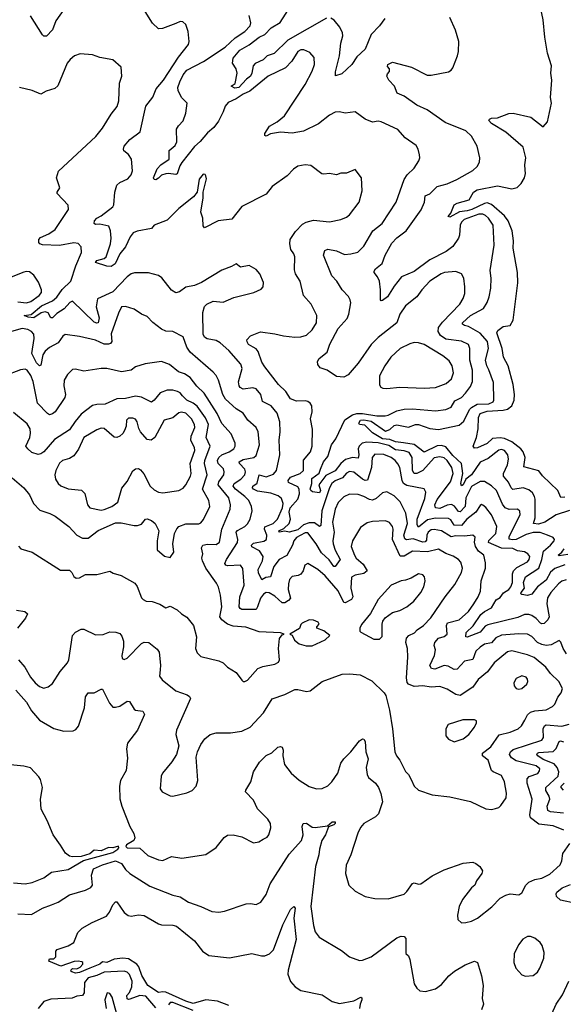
# Model space of a CAD drawing. Extents: x 2087054 to 2277909, y 548907 to 753496.
# Tile 263 of 444: x 2163117 to 2166904, y 697364 to 704228. Entities that reach past the tile are written whole.
import ezdxf

# ---------------------------------------------------------------- set-up
doc = ezdxf.new("R2010")
doc.units = 0

msp = doc.modelspace()

# ---------------------------------------------------------------- linework, layer by layer
at = {"layer": '0CON20XD'}
for points in [[(2163435.5, 704315), (2163370, 704220), (2163345, 704158), (2163305, 704113.8), (2163285, 704113.8), (2163275, 704122.5), (2163192.9, 704255)], [(2164395.7, 702985), (2164396, 703025), (2164418.8, 703118.8), (2164415, 703140), (2164408.3, 703148.3), (2164395, 703150), (2164368, 703115), (2164354.1, 703025.9), (2164328, 702992), (2164225, 702911.4), (2164145, 702830.6), (2164055, 702795.6), (2164035, 702772.9), (2163935, 702754.3), (2163908.9, 702741.1), (2163887, 702713), (2163855.5, 702645), (2163815, 702595.5), (2163782.1, 702525), (2163755, 702506.5), (2163725, 702508.5), (2163644.5, 702534.5), (2163655, 702548.5), (2163705, 702563.5), (2163719.1, 702575), (2163748.9, 702665), (2163753.9, 702705), (2163749.6, 702755), (2163737.8, 702787.8), (2163675, 702801.1), (2163645, 702800), (2163637.1, 702807.1), (2163637.6, 702825), (2163655.6, 702844.4), (2163685, 702859.4), (2163767.1, 702922.9), (2163773.1, 702936.9), (2163779.4, 703025), (2163795, 703074.3), (2163815, 703093.6), (2163871.3, 703118.7), (2163895, 703145.8), (2163903.8, 703175), (2163896.9, 703255), (2163875, 703286.7), (2163843.9, 703313.9), (2163840, 703325), (2163846.2, 703345), (2163885, 703392), (2163955.7, 703445), (2163996.2, 703623.8), (2164045, 703688), (2164067.1, 703745), (2164120, 703805), (2164223.1, 703966.9), (2164294.4, 704055), (2164298.9, 704075), (2164290, 704145), (2164274.2, 704194.2), (2164253.6, 704213.6), (2164235, 704213.8), (2164205, 704202), (2164113.3, 704166.7), (2164085, 704164.4), (2164043.1, 704203.1), (2163990.8, 704285)], [(2165255, 704237.5), (2164985.9, 704084.1), (2164889, 703991), (2164841.4, 703975), (2164812.4, 703947.6), (2164758.1, 703921.9), (2164743.5, 703905), (2164735.3, 703855), (2164725, 703833.1), (2164696.4, 703813.6), (2164645, 703754.4), (2164615, 703750), (2164590, 703765), (2164617.5, 703782.5), (2164632.9, 703855), (2164625.5, 703885.5), (2164600.7, 703925), (2164605, 703959.4), (2164651.1, 704015), (2164715, 704052.8), (2164785, 704105.2), (2164826, 704124), (2164868.1, 704171.9), (2164932.4, 704207.6), (2165005.3, 704325)], [(2166915, 700899.5), (2166886.2, 700896.2), (2166867.5, 700945), (2166758.5, 701048.5), (2166735, 701082.5), (2166630, 701110), (2166638.3, 701175), (2166625.3, 701215), (2166608.2, 701235), (2166546, 701286), (2166495, 701308.8), (2166465, 701313.4), (2166412, 701308), (2166375, 701272.5), (2166306.3, 701243.7), (2166285, 701240.8), (2166277.5, 701255), (2166300.6, 701315), (2166310.6, 701375), (2166314, 701455), (2166325, 701481.3), (2166375, 701498), (2166485, 701505.7), (2166516.3, 701513.7), (2166545.4, 701535), (2166561.2, 701575), (2166565.5, 701615.5), (2166555.6, 701685), (2166521.5, 701815), (2166488.6, 701875), (2166478.9, 701935), (2166440.4, 702045), (2166448, 702062), (2166485, 702089.4), (2166535, 702096.7), (2166555, 702132.5), (2166587.9, 702392.1), (2166586.4, 702465), (2166555.5, 702635), (2166558.2, 702685), (2166547.4, 702755), (2166520, 702825), (2166495, 702861.2), (2166405, 702939.3), (2166375, 702950.6), (2166355, 702946.6), (2166267.5, 702905), (2166235, 702894.8), (2166181.1, 702888.9), (2166115, 702852), (2166103.3, 702855), (2166120.5, 702879.5), (2166143.3, 702936.7), (2166165, 702949.6), (2166247.6, 702972.4), (2166280, 703025), (2166305, 703041.7), (2166445, 703069.6), (2166545, 703048.9), (2166583.2, 703056.8), (2166612, 703085), (2166634.2, 703125), (2166640.8, 703155), (2166638.3, 703181.7), (2166635.7, 703215), (2166644.2, 703265), (2166625, 703338), (2166503.3, 703443.3), (2166403.8, 703505), (2166386.7, 703525), (2166390, 703535), (2166405, 703541.2), (2166445, 703543.8), (2166526.1, 703573.9), (2166554.3, 703575.7), (2166678.1, 703548.1), (2166765, 703480), (2166793.3, 703515), (2166821.2, 703645), (2166816.2, 703685), (2166823.7, 703805), (2166817.7, 703855), (2166821.4, 703905), (2166793.3, 703995), (2166775.9, 704105), (2166765, 704227.5), (2166746.3, 704313.7)], [(2164398.6, 703935), (2164548.6, 704035), (2164618.3, 704101.7), (2164685, 704145.8), (2164722, 704185), (2164728, 704205), (2164715.8, 704255.8)], [(2165660, 704235), (2165623.3, 704185), (2165565.5, 704125), (2165525, 704021.2), (2165465, 703969.2), (2165431.8, 703915), (2165360.6, 703849.4), (2165317, 703837), (2165317.3, 703865), (2165345.9, 703975.9), (2165354.8, 704065), (2165368.6, 704115), (2165366.4, 704136.4), (2165347.7, 704175), (2165308.8, 704225), (2165285, 704238.9)], [(2166946.7, 700806.7), (2166855, 700776.5), (2166775, 700724.6), (2166730.7, 700710.7), (2166696.3, 700716.3), (2166708.8, 700755), (2166709, 700779), (2166709.4, 700885), (2166704.6, 700905), (2166689, 700929), (2166665, 700950.7), (2166625, 700963.5), (2166552.8, 700952.8), (2166540.3, 700965), (2166523.1, 701003.1), (2166487.7, 701045), (2166486.7, 701065), (2166515.4, 701125), (2166523.1, 701165), (2166517.7, 701195), (2166494.1, 701224.1), (2166475, 701230.7), (2166455, 701226.8), (2166382.1, 701167.9), (2166325.7, 701144.3), (2166265, 701056), (2166225.9, 701025), (2166207.2, 700985), (2166195, 700978.6), (2166190.7, 700995), (2166204, 701065), (2166194.6, 701134.6), (2166135, 701189.7), (2166085, 701248.9), (2166055, 701259.8), (2166025, 701258.1), (2165935, 701212.1), (2165865, 701266.8), (2165792.2, 701277.8), (2165735, 701285.2), (2165695, 701300.7), (2165645, 701305.6), (2165575, 701347.9), (2165521.7, 701401.7), (2165485, 701406.2), (2165480.6, 701415), (2165492.5, 701435), (2165515, 701437.7), (2165565, 701427.9), (2165665, 701358.4), (2165695, 701372), (2165725, 701398.8), (2165745, 701404.4), (2165825, 701387), (2165875, 701404.9), (2165895, 701405.7), (2165975, 701378.3), (2166035, 701371.7), (2166178.3, 701401.7), (2166211.9, 701428.1), (2166250.6, 701509.4), (2166265.4, 701525), (2166305, 701546.5), (2166385, 701550.3), (2166415, 701564.5), (2166421.1, 701575), (2166418.5, 701698.5), (2166386.7, 701786.7), (2166371.1, 701815), (2166363.1, 701855), (2166383.8, 701935), (2166375.7, 701985), (2166325, 702042.2), (2166245, 702090), (2166215, 702096.9), (2166203.1, 702105), (2166202.2, 702115), (2166259.1, 702165), (2166347.8, 702215), (2166374.4, 702255), (2166388.9, 702295), (2166399.1, 702355), (2166400.9, 702425), (2166395, 702480), (2166423.9, 702655), (2166415.4, 702795), (2166383.1, 702845), (2166363.6, 702863.6), (2166345, 702871.6), (2166315, 702871), (2166214.7, 702835.3), (2166195, 702815.9), (2166184.8, 702795), (2166181.6, 702725), (2166175.2, 702704.8), (2166133.8, 702646.2), (2166087.4, 702612.6), (2165975, 702554.7), (2165865, 702471.4), (2165778.1, 702435), (2165725, 702370), (2165679.5, 702295), (2165645, 702269.2), (2165635, 702268.8), (2165630, 702275), (2165630.5, 702345), (2165623.1, 702405), (2165610.8, 702435), (2165586.9, 702465), (2165586.9, 702475), (2165595, 702490.8), (2165642.3, 702527.7), (2165662.9, 702585), (2165709.7, 702670.3), (2165745, 702707.8), (2165809.4, 702755), (2165915, 702902.9), (2165937.5, 702955), (2165941.2, 702998.8), (2165975.2, 703014.8), (2166025, 703065.5), (2166095, 703082.7), (2166162.9, 703112.9), (2166273.7, 703176.3), (2166304, 703205), (2166320, 703235), (2166322.5, 703265), (2166304.3, 703345), (2166265.8, 703415), (2166225, 703453.3), (2166080.9, 703510.9), (2165955, 703598.6), (2165885, 703630.6), (2165795, 703694), (2165746.7, 703715), (2165728, 703765), (2165688, 703805), (2165676.2, 703835), (2165679.3, 703850.7), (2165693, 703867), (2165692.5, 703885), (2165680.7, 703900.7), (2165682.5, 703915), (2165715, 703932), (2165846.6, 703896.6), (2165955, 703841.2), (2165985, 703840), (2166105, 703863.8), (2166123.9, 703876.1), (2166135, 703892.5), (2166167.5, 703975), (2166174.1, 704005.9), (2166175.6, 704075), (2166154.2, 704155), (2166113, 704243)], [(2166927.4, 699807.4), (2166902.5, 699845), (2166888.1, 699888.1), (2166875, 699901.2), (2166819.2, 699870.8), (2166784.7, 699865.3), (2166755, 699871.2), (2166725.8, 699885.8), (2166685, 699928.2), (2166655, 699943.8), (2166595, 699947.6), (2166473.3, 699936.7), (2166435, 699919.2), (2166405, 699884.6), (2166355, 699873.5), (2166325.6, 699854.4), (2166294.6, 699825), (2166275, 699767.5), (2166215, 699756.9), (2166165, 699701.1), (2166145, 699698.5), (2166102.3, 699722.3), (2166075, 699726.7), (2166009.6, 699700.4), (2165985.4, 699705.4), (2165975.6, 699725), (2166008.2, 699795), (2166013.5, 699835), (2166005.7, 699865), (2166009.4, 699885), (2166034.1, 699915.9), (2166075, 699928.8), (2166094.5, 699945), (2166091.2, 700005), (2166097.9, 700022.1), (2166178.5, 700045), (2166245, 700102.3), (2166282, 700155), (2166312.1, 700205), (2166326.8, 700245), (2166331.5, 700315), (2166362.2, 700405), (2166362.1, 700442.1), (2166350.6, 700495), (2166313.9, 700523.9), (2166292.5, 700555), (2166285.2, 700584.8), (2166290.7, 700620.7), (2166275, 700634.4), (2166215, 700626.7), (2166155, 700630.2), (2166123.4, 700623.4), (2166055, 700664.7), (2166005, 700673.3), (2165985, 700670.7), (2165962.5, 700655), (2165954.4, 700635), (2165951.6, 700598.4), (2165942.9, 700587.1), (2165925, 700585.2), (2165858.8, 700608.8), (2165812.3, 700602.3), (2165799.4, 700609.4), (2165794.2, 700635), (2165819.8, 700715), (2165808.5, 700788.5), (2165767.4, 700867.4), (2165725, 700908.5), (2165675, 700935.5), (2165645, 700928.5), (2165600.8, 700889.2), (2165575, 700878.7), (2165555, 700882.1), (2165515, 700904.6), (2165475, 700917.5), (2165415, 700919.6), (2165375, 700902.2), (2165335, 700862.2), (2165315.3, 700815), (2165296.7, 700725), (2165309.2, 700655), (2165299, 700595), (2165301.3, 700575), (2165315, 700529.1), (2165349.2, 700465), (2165315, 700416.7), (2165305, 700416.5), (2165273.1, 700463.1), (2165220, 700510), (2165182.8, 700575), (2165125, 700651.1), (2165105, 700649.8), (2165072.4, 700632.4), (2165045, 700617.1), (2165026.6, 700595), (2165018.3, 700565), (2164977.6, 700492.4), (2164925.3, 700465), (2164887.1, 700415), (2164865.3, 700344.7), (2164831.3, 700338.7), (2164805, 700322.9), (2164781.6, 700371.6), (2164779.2, 700395), (2164808, 700455), (2164813.1, 700485), (2164787.2, 700525), (2164735, 700553.8), (2164732.7, 700565), (2164745, 700578.4), (2164817, 700593), (2164836.4, 700603.6), (2164839.4, 700635), (2164823.8, 700675), (2164825, 700693.1), (2164882.7, 700715), (2164913.9, 700745), (2164948, 700825), (2164952.9, 700855), (2164940.9, 700890.9), (2164918.9, 700908.9), (2164867.1, 700927.1), (2164775, 700940), (2164745.4, 700955), (2164738.8, 700965), (2164742.5, 700975), (2164772.6, 700997.4), (2164785, 701054.2), (2164835, 701040.3), (2164885, 701059.6), (2164906.2, 701085), (2164929.6, 701195), (2164924, 701296), (2164930.8, 701355), (2164928.5, 701425), (2164910, 701485), (2164869.4, 701535), (2164808.6, 701565), (2164796.7, 701615), (2164765.3, 701655.3), (2164742.1, 701662.1), (2164675, 701652.9), (2164652.8, 701662.8), (2164645.5, 701675), (2164642.7, 701702.7), (2164666.4, 701795), (2164657.1, 701827.1), (2164575, 701920.6), (2164515, 701974.4), (2164485, 701990.5), (2164422.4, 702002.4), (2164405.4, 702015.4), (2164395.3, 702035.3), (2164392.8, 702187.2), (2164405, 702228), (2164422, 702245), (2164465, 702265.8), (2164535, 702258), (2164608.3, 702291.7), (2164747.5, 702325), (2164800.7, 702349.3), (2164812.5, 702365), (2164816.7, 702395), (2164790.8, 702455), (2164765, 702486.2), (2164715, 702513.3), (2164655, 702503.3), (2164625, 702526.7), (2164593, 702507), (2164525, 702480.8), (2164385, 702396), (2164335.7, 702374.3), (2164275, 702363.3), (2164229.7, 702330.3), (2164205, 702324.2), (2164175, 702342.5), (2164107.9, 702427.9), (2164085, 702444.2), (2164015, 702462.7), (2163917.6, 702462.4), (2163895, 702455.6), (2163865, 702435.6), (2163765, 702330.8), (2163658.2, 702281.8), (2163649, 702225), (2163669.9, 702150.1), (2163665, 702114.5), (2163655, 702111.8), (2163635, 702120), (2163485, 702264.4), (2163466.9, 702255), (2163427.5, 702212.5), (2163375, 702178.9), (2163345, 702148.9), (2163335, 702149.2), (2163314.5, 702184.5), (2163295, 702190.3), (2163266.6, 702183.4), (2163215, 702149.1), (2163177.1, 702152.9), (2163147.5, 702165), (2163197.6, 702172.4), (2163268.2, 702231.8), (2163345, 702268.7), (2163376.2, 702293.8), (2163413.2, 702346.8), (2163474.1, 702405), (2163508.2, 702511.8), (2163548.5, 702605), (2163546.2, 702645), (2163525, 702667.7), (2163495, 702671.1), (2163395, 702654), (2163275, 702658.4), (2163256.9, 702665), (2163249.6, 702675), (2163250.3, 702695), (2163261.2, 702708.8), (2163320.6, 702735), (2163364.3, 702765), (2163457.1, 702905), (2163454, 702935), (2163378.8, 703015), (2163378.8, 703025), (2163397.5, 703055), (2163374.3, 703125), (2163388, 703172), (2163646.7, 703413.3), (2163695, 703472), (2163755, 703568.8), (2163796.6, 703623.4), (2163807.9, 703662.1), (2163812.9, 703785), (2163829.2, 703835), (2163825, 703897.5), (2163767.3, 703947.3), (2163675, 703962.9), (2163625, 703982.5), (2163538.8, 703988.8), (2163500, 703975), (2163468.8, 703951.2), (2163448.8, 703925), (2163382.7, 703767.3), (2163362.7, 703747.3), (2163301.4, 703728.6), (2163265, 703708.6), (2163205, 703732.9), (2163115, 703754.2)], [(2166915, 700426.5), (2166845, 700401.6), (2166815, 700377.5), (2166785, 700320.8), (2166724.8, 700275.2), (2166685, 700221.9), (2166655, 700212.7), (2166615, 700220), (2166608, 700225), (2166610.5, 700235), (2166633, 700265), (2166628, 700305), (2166640.8, 700345), (2166732.9, 700405), (2166755.4, 700465), (2166767.5, 700522.5), (2166815.9, 700565), (2166840.4, 700595), (2166842.3, 700605), (2166835, 700619.1), (2166795, 700634.6), (2166743.3, 700653.3), (2166695, 700652), (2166645, 700637.8), (2166575, 700603.3), (2166550.7, 700600.7), (2166527.3, 700607.3), (2166526.6, 700625), (2166604.5, 700775), (2166602.7, 700802.7), (2166585, 700815.4), (2166526.7, 700813.3), (2166500.4, 700825), (2166480.6, 700850.6), (2166438.4, 700945), (2166405, 700977.8), (2166355, 701007.5), (2166325, 701007.3), (2166265, 700974), (2166224.3, 700895), (2166220.7, 700835), (2166185, 700797.2), (2166175, 700798.2), (2166146.9, 700836.9), (2166125, 700849), (2166095, 700844.5), (2166045, 700821.3), (2166014.3, 700824.3), (2166009.5, 700845), (2166025, 700881.8), (2166118.3, 701005), (2166136.6, 701063.4), (2166128.6, 701105), (2166094.8, 701155), (2166075, 701173.6), (2166045, 701179.5), (2166005, 701173.5), (2165925, 701085.8), (2165885, 701064.7), (2165865, 701064.7), (2165854.4, 701085), (2165852, 701175), (2165829.7, 701209.7), (2165795, 701222.4), (2165735, 701228.5), (2165688.3, 701258.3), (2165615, 701277.2), (2165535, 701281.6), (2165503.6, 701276.4), (2165481.2, 701255), (2165475.7, 701235), (2165480, 701195), (2165475, 701170.6), (2165435, 701176.5), (2165388.2, 701161.8), (2165353.5, 701135), (2165315, 701081.6), (2165250.5, 701049.5), (2165200.8, 700985), (2165212.9, 700945), (2165205, 700928.9), (2165157.4, 700937.4), (2165144.8, 700944.8), (2165141.8, 700955), (2165151.6, 700995), (2165151.6, 701028.4), (2165203.8, 701066.2), (2165213, 701095), (2165233.6, 701146.4), (2165265, 701181.8), (2165288.9, 701265), (2165319, 701305), (2165382.2, 701437.8), (2165436.6, 701473.4), (2165465, 701482), (2165505, 701482.1), (2165604.8, 701465.2), (2165664.1, 701465.9), (2165685, 701470.4), (2165745, 701500.4), (2165795, 701512.9), (2165855, 701514.6), (2166015, 701500.4), (2166085, 701510.8), (2166122.4, 701527.6), (2166149, 701571), (2166194.6, 701595), (2166222.7, 701625), (2166258.8, 701671.2), (2166272.5, 701705), (2166272.5, 701785), (2166254.2, 701855), (2166253.3, 701935), (2166243.4, 701963.4), (2166195, 701986.4), (2166085, 702000.3), (2166047.9, 702025), (2166032, 702055), (2166035, 702081.4), (2166061.8, 702118.2), (2166184.6, 702245), (2166207.9, 702285), (2166218, 702318), (2166219.5, 702365), (2166211.9, 702425), (2166196.2, 702455), (2166155, 702471.1), (2166077.5, 702465), (2166054, 702456), (2165975.4, 702404.6), (2165918.6, 702345), (2165884.2, 702295), (2165805, 702232.2), (2165765.5, 702175), (2165744.6, 702115.4), (2165615, 702011.2), (2165566.4, 701963.6), (2165475.7, 701834.3), (2165405, 701752), (2165375, 701736), (2165325, 701740), (2165260, 701785), (2165211.3, 701801.3), (2165194, 701825), (2165192.5, 701845), (2165202.5, 701865), (2165259.4, 701910.6), (2165278.9, 701965), (2165335.4, 702075), (2165399.6, 702145), (2165410.6, 702175), (2165423.3, 702253.3), (2165420.4, 702275), (2165408.5, 702298.5), (2165363.6, 702345), (2165325.9, 702405.9), (2165293, 702443), (2165233.1, 702586.9), (2165242.1, 702617.9), (2165263.1, 702626.9), (2165325, 702616.9), (2165380.9, 702590.9), (2165425, 702594.6), (2165472.2, 702607.8), (2165515, 702647.8), (2165577.5, 702755), (2165642.3, 702807.7), (2165740, 702955), (2165796, 703114), (2165816.9, 703145), (2165865, 703192), (2165897.2, 703242.8), (2165904.3, 703265), (2165902.9, 703285), (2165894, 703325), (2165879.7, 703349.7), (2165802.9, 703405), (2165751.3, 703461.3), (2165635, 703515.6), (2165615, 703519.4), (2165575, 703514.2), (2165525, 703534), (2165455, 703585.7), (2165385, 703576), (2165345, 703586), (2165315, 703582), (2165275, 703561.4), (2165198.6, 703501.4), (2165095, 703450.4), (2165015, 703437.3), (2164935, 703443.5), (2164865, 703430.8), (2164835, 703416.2), (2164825, 703420), (2164826.2, 703435), (2164858, 703485), (2164910, 703515), (2164962.7, 703557.3), (2165105.4, 703775), (2165155, 703868.8), (2165171.9, 703915), (2165169.2, 703965), (2165138.9, 703998.9), (2165097.2, 704017.2), (2165075, 704017.5), (2165055, 704006.9), (2165012.4, 703937.6), (2164969.1, 703890.9), (2164849.2, 703835), (2164719.7, 703730.3), (2164675, 703709.1), (2164625, 703674.8), (2164569.2, 703650.8), (2164548.1, 703625), (2164534.4, 703585), (2164501.3, 703521.3), (2164470, 703475), (2164425, 703439.6), (2164375, 703377.9), (2164335, 703343.8), (2164247.3, 703232.7), (2164232.2, 703207.8), (2164215, 703152.5), (2164205, 703148), (2164155, 703156.4), (2164135, 703153.6), (2164105.9, 703144.1), (2164085, 703122.2), (2164065, 703111.4), (2164055, 703114), (2164048.6, 703125), (2164075, 703187.8), (2164100.8, 703215), (2164157.7, 703255), (2164157.5, 703315), (2164199.7, 703350.3), (2164211.8, 703375), (2164210.6, 703465), (2164222.6, 703487.4), (2164255, 703522), (2164274.2, 703575), (2164283.3, 703645), (2164243.8, 703685), (2164220.6, 703735), (2164219.4, 703755), (2164232.7, 703795), (2164255, 703842.5), (2164282.2, 703875), (2164398.6, 703935)], [(2166925, 700323.3), (2166895.3, 700314.7), (2166871.2, 700295), (2166817.3, 700235), (2166793.6, 700196.4), (2166789.2, 700155), (2166805.8, 700065), (2166797.5, 700045), (2166771.7, 700018.3), (2166755, 700015.4), (2166745, 700021.2), (2166715, 700054), (2166685, 700074.1), (2166665, 700081.1), (2166635, 700081.1), (2166588.7, 700061.3), (2166379.8, 700010.2), (2166360.6, 699999.4), (2166325, 699958.9), (2166235, 699922.2), (2166224.4, 699925), (2166227.8, 699955), (2166277.3, 700002.7), (2166328.9, 700081.1), (2166355, 700103), (2166405, 700126.7), (2166437.5, 700182.5), (2166465, 700200), (2166487.6, 700232.4), (2166525, 700254.7), (2166538.8, 700275), (2166550.6, 700305), (2166551.3, 700365), (2166557.8, 700385), (2166580.6, 700409.4), (2166655, 700448.5), (2166667.7, 700465), (2166671.5, 700485), (2166657.8, 700505), (2166635, 700517.7), (2166586.1, 700526.1), (2166552, 700542), (2166473, 700543), (2166384, 700584), (2166385, 700597.7), (2166435.3, 700645), (2166441.8, 700695), (2166405, 700776.9), (2166365, 700827.5), (2166345, 700844.2), (2166335, 700847.5), (2166325, 700842), (2166295.4, 700795), (2166232.6, 700745), (2166195, 700702.3), (2166143.5, 700703.5), (2166120.5, 700740.5), (2166105, 700751.6), (2166015, 700753.4), (2165959, 700741), (2165895, 700689.2), (2165886, 700706), (2165886.8, 700745), (2165939, 700891), (2165946.4, 700935), (2165936.2, 700956.2), (2165815, 700981.6), (2165791.6, 700995), (2165781.3, 701015), (2165765, 701105.8), (2165752.3, 701132.3), (2165732.1, 701155), (2165705, 701176.7), (2165655, 701197.6), (2165590.9, 701199.1), (2165572.3, 701175), (2165568.2, 701105), (2165541.4, 701018.6), (2165525, 701016.4), (2165505, 701023.9), (2165445, 701072.9), (2165415, 701078.9), (2165395, 701066.2), (2165367.2, 701032.8), (2165315, 701013.5), (2165291.4, 700995), (2165275, 700964.4), (2165223, 700805), (2165215, 700702.5), (2165205, 700694.5), (2165171, 700721), (2165135, 700721), (2165095, 700707.3), (2165055, 700672.5), (2164995, 700655.3), (2164965, 700661.3), (2164924.3, 700654.3), (2164921.8, 700665), (2164958.1, 700681.9), (2164994.7, 700715), (2165003.4, 700746.6), (2164994.9, 700795), (2165001.5, 700825), (2165054, 700885), (2165066.6, 700923.4), (2165064.8, 700954.8), (2165055, 700971.5), (2164990.3, 701000.3), (2164987.9, 701015), (2165005, 701038.2), (2165072.2, 701065), (2165093.8, 701085), (2165095, 701156), (2165142.2, 701215), (2165154.3, 701255), (2165157, 701373), (2165144.4, 701445), (2165154.4, 701495), (2165152, 701535), (2165141.2, 701555), (2165125, 701565.8), (2165105, 701570.6), (2165045, 701568.8), (2165004.4, 701585), (2164972.5, 701635), (2164920.9, 701685), (2164825, 701808), (2164805, 701841.2), (2164779.4, 701915), (2164765, 701932.5), (2164744.4, 701944.4), (2164712.3, 701962.3), (2164701.2, 701981.2), (2164700.8, 701995), (2164725, 702024.2), (2164795, 702052.5), (2164895, 702038.9), (2164955, 702023.5), (2165035, 702015.5), (2165075, 702017.8), (2165115, 702029.4), (2165155.4, 702064.6), (2165184.3, 702115), (2165188.1, 702165), (2165148.6, 702245), (2165095.6, 702305), (2165071.1, 702405), (2165038.1, 702455), (2165032.2, 702485), (2165033.4, 702573.4), (2165026.4, 702596.4), (2165006.5, 702626.5), (2164998.5, 702665), (2165002.5, 702695), (2165038.5, 702751.5), (2165087.9, 702802.1), (2165113.9, 702816.1), (2165165, 702829.4), (2165275, 702819.4), (2165354.4, 702835.6), (2165395, 702852), (2165415, 702868), (2165483.4, 702956.6), (2165502.2, 703035), (2165499.2, 703125), (2165455, 703184), (2165395, 703158.8), (2165355, 703156.7), (2165325, 703146.2), (2165275, 703155.8), (2165235, 703150), (2165223, 703153), (2165145, 703210), (2165105, 703215.8), (2165055, 703206), (2165024.3, 703185.7), (2164981.3, 703138.7), (2164875.8, 703064.2), (2164835, 703012), (2164663.8, 702925), (2164595, 702836.2), (2164500, 702825), (2164405, 702776.7), (2164395, 702790), (2164394.2, 702845), (2164380, 702885), (2164395.7, 702985)], [(2163105, 702259.7), (2163165, 702254.8), (2163195, 702263.8), (2163252.5, 702305), (2163270, 702325), (2163269.4, 702345), (2163248.7, 702398.7), (2163216.5, 702446.5), (2163185, 702469.2), (2163165, 702472.5), (2163145, 702467.1), (2163034.6, 702424.6)], [(2163108.9, 699765), (2163153.8, 699713.8), (2163192.2, 699645), (2163224.3, 699605), (2163255, 699580), (2163285, 699568.8), (2163315, 699578), (2163345, 699600), (2163398.9, 699685), (2163449.5, 699745), (2163459.1, 699765), (2163485.5, 699934.5), (2163505, 699958.8), (2163545, 699980), (2163565, 699978), (2163645, 699939.2), (2163698.3, 699941.7), (2163745, 699959.4), (2163787.7, 699957.7), (2163815, 699950), (2163829.5, 699929.5), (2163840, 699895), (2163840.6, 699855), (2163828.6, 699795), (2163832, 699775), (2163845, 699768), (2163865, 699778), (2163965, 699878), (2163985, 699888.8), (2164017.5, 699885), (2164075, 699839.2), (2164088.6, 699818.6), (2164098.9, 699728.9), (2164095.6, 699695.6), (2164092.4, 699652.4), (2164109.2, 699625), (2164205, 699549.2), (2164285, 699520.8), (2164300, 699510), (2164307.5, 699495), (2164210, 699275), (2164206.2, 699245), (2164226.2, 699165), (2164208.8, 699105), (2164176.8, 699053.2), (2164111.2, 698975), (2164104, 698955), (2164097, 698867), (2164110, 698845), (2164165, 698816.7), (2164185, 698813.8), (2164282.3, 698837.7), (2164320, 698855), (2164345.7, 698884.3), (2164358, 698925), (2164345.9, 699085.9), (2164355.7, 699124.3), (2164379.2, 699175), (2164406, 699215), (2164445, 699245.8), (2164485, 699255.7), (2164586, 699256), (2164665, 699268.6), (2164722.5, 699295), (2164815, 699395.6), (2164875.7, 699494.3), (2164964.2, 699524.2), (2165035, 699558.1), (2165055, 699559.4), (2165115, 699544), (2165140.5, 699549.5), (2165225, 699613.8), (2165365, 699665.5), (2165415, 699668.2), (2165489.8, 699659.8), (2165569.4, 699619.4), (2165655.4, 699535.4), (2165667.2, 699517.2), (2165692.5, 699415), (2165713.5, 699285), (2165730, 699125), (2165742.5, 699095), (2165765.7, 699065), (2165805, 698987.5), (2165825, 698966.7), (2165845, 698931.2), (2165865.6, 698885.6), (2165895, 698856.7), (2165990, 698825), (2166115, 698810), (2166258.3, 698778.3), (2166365.9, 698725.9), (2166405, 698722), (2166431.7, 698728.3), (2166455, 698736.7), (2166470, 698750), (2166507.3, 698802.7), (2166508.8, 698835), (2166494.3, 698914.3), (2166475, 698958.8), (2166415, 698984.5), (2166404.4, 698995), (2166380.9, 699065), (2166342.7, 699095), (2166341.5, 699115), (2166400.1, 699159.9), (2166456.7, 699243.3), (2166535, 699261.3), (2166589.2, 699285), (2166614.1, 699305.9), (2166636.2, 699345), (2166655, 699382.2), (2166675, 699400.8), (2166705, 699409.6), (2166785, 699417.3), (2166830.2, 699439.8), (2166844.6, 699455.4), (2166865.4, 699504.6), (2166890.6, 699535), (2166898.9, 699565), (2166873.5, 699615), (2166815, 699669.5), (2166782.5, 699715), (2166700.8, 699780.8), (2166655, 699800), (2166545, 699829.1), (2166515, 699822.2), (2166422.9, 699745), (2166377.2, 699682.8), (2166311.7, 699628.3), (2166274.4, 699575), (2166185, 699516.4), (2166155, 699522.5), (2166095, 699561.8), (2166045, 699580), (2165985, 699574), (2165925, 699584.6), (2165865, 699579.6), (2165825, 699595.7), (2165816.9, 699606.9), (2165811.1, 699638.9), (2165820.6, 699785), (2165818.1, 699845), (2165807.5, 699885), (2165812.8, 699917.2), (2165829.2, 699935), (2165867.2, 699952.8), (2165885.8, 699975), (2165931.4, 700005), (2165981.2, 700058.8), (2166081.2, 700205), (2166149.1, 700290.9), (2166196.4, 700375), (2166202.5, 700405), (2166191.1, 700445), (2166175, 700465.4), (2166137, 700487), (2166085.4, 700505.4), (2166035, 700535.6), (2165957.4, 700517.4), (2165855, 700523.2), (2165795, 700487.4), (2165766.8, 700486.8), (2165715.2, 700605), (2165720, 700675), (2165715.5, 700695), (2165692.9, 700722.9), (2165665, 700734.6), (2165575, 700729.6), (2165539.2, 700720.8), (2165492.2, 700687.8), (2165436.7, 700595), (2165427.5, 700555), (2165449.2, 700495), (2165462.3, 700475), (2165511.1, 700431.1), (2165538.2, 700385), (2165515, 700366.7), (2165453.5, 700356.5), (2165429.4, 700340.6), (2165424.8, 700264.8), (2165438.4, 700205), (2165429.1, 700185), (2165385, 700162.1), (2165375.4, 700165.4), (2165335, 700246.2), (2165245, 700351.5), (2165195, 700394.4), (2165125, 700435.8), (2165104.2, 700425), (2165091.8, 700385), (2165076.9, 700363.1), (2165056.8, 700353.2), (2165014.7, 700345.3), (2164996.5, 700325), (2164988.9, 700295), (2164988.8, 700255), (2165004.6, 700195.4), (2164990.9, 700179.1), (2164965, 700163.5), (2164945, 700162.7), (2164895, 700209), (2164855, 700232.8), (2164835, 700234.1), (2164815, 700222.8), (2164795, 700196.2), (2164775, 700134.2), (2164763.6, 700116.4), (2164665, 700117.2), (2164653, 700123), (2164646.6, 700135), (2164650.7, 700205), (2164680, 700285), (2164672.7, 700402.7), (2164655, 700425.6), (2164565, 700421.3), (2164554.2, 700425), (2164547.5, 700437.5), (2164557.8, 700465), (2164635, 700582.5), (2164636.3, 700605), (2164626.1, 700655), (2164634, 700666), (2164686.2, 700693.8), (2164705, 700713.1), (2164722.1, 700745), (2164736.1, 700803.9), (2164733.1, 700833.1), (2164714.5, 700875), (2164686.1, 700905), (2164621, 700955), (2164605.2, 700975), (2164611.8, 700995), (2164658.5, 701025), (2164685.9, 701055), (2164691.4, 701075), (2164686.5, 701095), (2164647.5, 701135), (2164645.5, 701145), (2164675, 701160.6), (2164749.2, 701175), (2164765, 701189.2), (2164787.1, 701265), (2164779.5, 701355), (2164765.6, 701385), (2164706.6, 701436.6), (2164675, 701485.6), (2164625, 701515.4), (2164552.2, 701582.2), (2164533.6, 701615), (2164502.9, 701715), (2164485, 701747.1), (2164465, 701771.1), (2164305, 701910), (2164282.4, 701945), (2164255, 702017.1), (2164183.5, 702053.5), (2164136.4, 702056.4), (2164105, 702069.4), (2164045, 702115.8), (2164005, 702159.2), (2163965, 702174), (2163915, 702210.8), (2163855, 702227.8), (2163825.9, 702225.9), (2163805, 702182.5), (2163755, 702036.7), (2163758.8, 701985), (2163749.4, 701970.6), (2163735, 701964.7), (2163706.2, 701966.2), (2163645, 701994.6), (2163535, 702018.6), (2163435, 702032.5), (2163417.4, 702022.6), (2163384.8, 701975.2), (2163325, 701943.1), (2163295, 701917.8), (2163277.5, 701892.5), (2163265, 701820), (2163255, 701814), (2163235, 701835.6), (2163201.3, 701901.3), (2163218.4, 702005), (2163216.2, 702036.2), (2163199.2, 702055), (2163175, 702066.9), (2163135, 702075.4), (2163045, 702048.5)], [(2165675, 701655.6), (2165765, 701665.5), (2165935, 701657.9), (2166015, 701663.6), (2166087.9, 701692.1), (2166125.3, 701724.7), (2166138.8, 701765), (2166129.6, 701815), (2166109.8, 701849.8), (2166065.5, 701885), (2165935, 701962.3), (2165895, 701975.5), (2165866.4, 701976.4), (2165835, 701968.5), (2165767.8, 701935), (2165703.5, 701875), (2165660.6, 701815), (2165624.4, 701745), (2165623, 701683), (2165633.3, 701665), (2165648.3, 701658.3), (2165675, 701655.6)], [(2164378.1, 699788.1), (2164505, 699757.5), (2164534.4, 699744.4), (2164564.4, 699714.4), (2164625, 699678), (2164665, 699622.5), (2164675, 699613.3), (2164685, 699613.3), (2164705, 699623.8), (2164776, 699705), (2164811.7, 699718.3), (2164895, 699734.5), (2164920.3, 699749.7), (2164927.5, 699765), (2164920, 699845), (2164927.5, 699915), (2164945, 699940), (2164960, 699945), (2164935, 699952.5), (2164785, 699960), (2164693, 699993), (2164605, 700000.7), (2164564.2, 700014.2), (2164525.6, 700045), (2164512.5, 700065), (2164524.4, 700135), (2164516.4, 700215), (2164502.3, 700272.3), (2164489.5, 700299.5), (2164414.6, 700404.6), (2164389.7, 700455), (2164386.8, 700475), (2164392.9, 700505), (2164383.3, 700545), (2164394.3, 700565), (2164425, 700571.6), (2164485, 700569.3), (2164508.8, 700585), (2164524.4, 700675.6), (2164584.5, 700815), (2164586.9, 700845), (2164575.3, 700895), (2164500.5, 700985), (2164504.3, 701005), (2164538.4, 701055), (2164542, 701075), (2164536.1, 701096.1), (2164499.1, 701135), (2164495.3, 701155), (2164504.7, 701175), (2164524.8, 701195.2), (2164575.6, 701214.4), (2164608.2, 701235), (2164618.7, 701255), (2164619.4, 701275), (2164590.3, 701340.3), (2164525, 701412.9), (2164492.8, 701482.8), (2164403, 701623), (2164352.3, 701672.3), (2164305, 701734.5), (2164265, 701759.5), (2164223.3, 701773.3), (2164162, 701825), (2164105, 701844.4), (2163992.4, 701827.6), (2163925, 701807.5), (2163894.4, 701785.6), (2163826.4, 701773.6), (2163723.2, 701796.8), (2163685, 701796.9), (2163565, 701777.8), (2163505, 701790.6), (2163485, 701788.6), (2163450, 701755), (2163426.5, 701715), (2163425.4, 701675), (2163435.5, 701615), (2163430.6, 701595), (2163364.2, 701495), (2163345, 701480), (2163325, 701473.8), (2163311.3, 701481.3), (2163241.1, 701555), (2163210.9, 701705), (2163195, 701746.4), (2163169.1, 701785), (2163155, 701790.9), (2163123.1, 701786.9), (2163013.3, 701745)], [(2163063.7, 701033.7), (2163145, 700964), (2163184.5, 700915), (2163212.5, 700855), (2163258.3, 700808.3), (2163326.2, 700786.2), (2163365, 700766.9), (2163460, 700695), (2163515, 700633.5), (2163555, 700613.3), (2163595, 700613.6), (2163665, 700666.3), (2163785, 700719.6), (2163825, 700721.2), (2163915, 700701.1), (2163939.1, 700700.9), (2163965, 700712), (2163993.8, 700745), (2164005, 700747.1), (2164036.4, 700736.4), (2164062, 700715), (2164086, 700665), (2164074.2, 700595.8), (2164075, 700532.5), (2164125, 700488), (2164165, 700477.5), (2164192, 700515), (2164184.4, 700575), (2164196.9, 700645), (2164210.9, 700679.1), (2164226.2, 700693.8), (2164275, 700714.4), (2164365, 700712.9), (2164379.8, 700720.2), (2164396.9, 700743.1), (2164441.5, 700835), (2164435.5, 700875), (2164390.8, 700955), (2164422.9, 701055), (2164405.2, 701135), (2164406.5, 701155), (2164443.6, 701255), (2164417.1, 701315), (2164432.4, 701405), (2164412.3, 701452.3), (2164352.9, 701532.9), (2164325.4, 701555), (2164281.6, 701575), (2164251.9, 701605), (2164235, 701626.1), (2164216.9, 701636.9), (2164185, 701645.3), (2164145, 701646.2), (2164095, 701627.1), (2164055, 701576.5), (2164035, 701562.2), (2163965, 701596.5), (2163925, 701602.2), (2163855, 701586.8), (2163795, 701583.8), (2163711.7, 701548.3), (2163655, 701546.2), (2163625, 701538.8), (2163545, 701477.1), (2163503, 701427), (2163465, 701367.5), (2163359.4, 701300.6), (2163284.4, 701215), (2163265, 701200.9), (2163245, 701195.5), (2163201.7, 701211.7), (2163173.1, 701235), (2163160, 701255), (2163188.2, 701315), (2163193.3, 701345), (2163189.4, 701375), (2163169.4, 701409.4), (2163075, 701490.5)], [(2163685, 700808.6), (2163705, 700813.1), (2163760, 700835), (2163800.6, 700865), (2163828.2, 700961.8), (2163865, 701009.2), (2163905, 701083.8), (2163925, 701095.8), (2163945, 701098.6), (2163959.8, 701089.8), (2163982.9, 701062.9), (2164026.9, 700976.9), (2164055, 700950), (2164085, 700933.5), (2164115, 700928.5), (2164225, 700946.4), (2164255, 700962.9), (2164275.6, 700984.4), (2164308.1, 701045), (2164311.6, 701065), (2164305.7, 701135), (2164337.5, 701225), (2164334.8, 701245), (2164309, 701295), (2164311.3, 701325), (2164337.4, 701385), (2164335, 701405.7), (2164315, 701444.5), (2164275, 701484.6), (2164245, 701492.7), (2164225, 701488.2), (2164185, 701453.1), (2164124.6, 701435.4), (2164058.9, 701315), (2164033.7, 701296.3), (2164005, 701301.1), (2163959.1, 701355), (2163947.6, 701377.6), (2163936.7, 701425), (2163925, 701442), (2163905, 701450), (2163875, 701449.4), (2163862.2, 701435), (2163859.5, 701395), (2163848.5, 701365), (2163836.3, 701343.7), (2163815, 701324.5), (2163795, 701314.5), (2163775, 701318.5), (2163705, 701378.9), (2163685, 701380), (2163655, 701369.1), (2163563.1, 701315), (2163526.1, 701233.9), (2163495, 701186.9), (2163465, 701168), (2163415, 701154.2), (2163395, 701136), (2163369.4, 701085), (2163363.1, 701055), (2163365.7, 701025), (2163385, 700994.2), (2163405, 700977.1), (2163455, 700957.8), (2163547.6, 700947.6), (2163570.5, 700925), (2163590.5, 700845), (2163605, 700825.8), (2163685, 700808.6)], [(2163108.3, 700558.3), (2163125, 700540), (2163205, 700516.2), (2163400.9, 700390.9), (2163465, 700390), (2163480.8, 700375), (2163495.5, 700345.5), (2163510, 700335), (2163535, 700335.8), (2163575, 700360.6), (2163655, 700360), (2163745, 700383.3), (2163768.3, 700368.3), (2163825, 700354), (2163919.5, 700299.5), (2163936.3, 700276.3), (2163965, 700197.5), (2163976.7, 700185), (2163997.5, 700175), (2164040.9, 700170.9), (2164094.3, 700154.3), (2164135, 700128.8), (2164165, 700140), (2164215, 700113.8), (2164245, 700085.8), (2164282.7, 700062.7), (2164328, 700005), (2164348.6, 699925), (2164343.2, 699843.2), (2164354.5, 699814.5), (2164378.1, 699788.1)], [(2166935, 700499.8), (2166875, 700490.8), (2166868.8, 700495), (2166895, 700516.9), (2166909.8, 700540.2)], [(2165625, 699908.8), (2165642.3, 699927.7), (2165642, 700015), (2165646.2, 700035), (2165663, 700057), (2165715, 700094.2), (2165765, 700108.6), (2165815, 700134.4), (2165863.1, 700175), (2165912.9, 700235), (2165932.5, 700275), (2165942.9, 700315), (2165937.8, 700345), (2165925, 700358.9), (2165895, 700364.4), (2165845, 700334.2), (2165805, 700320), (2165775, 700316.9), (2165705.8, 700285), (2165614.6, 700185.4), (2165561.7, 700088.3), (2165498, 700012), (2165486.7, 699985), (2165487.5, 699965), (2165495, 699957.5), (2165585, 699908.8), (2165625, 699908.8)], [(2163095, 700110.9), (2163152, 700102), (2163172, 700085), (2163157.5, 700055), (2163101.2, 699985)], [(2165155, 699862.5), (2165245, 699903.8), (2165277.5, 699935), (2165237, 699967), (2165187.5, 699985), (2165187.5, 699995), (2165203.3, 700015), (2165197.5, 700027.5), (2165165, 700042), (2165135, 700044.2), (2165085, 700022), (2165075, 700012.5), (2165066, 699984), (2165000, 699945), (2165016.4, 699936.4), (2165032.3, 699902.3), (2165065, 699876.7), (2165112.7, 699862.7), (2165155, 699862.5)], [(2166595, 699560.9), (2166615, 699564.6), (2166651.4, 699595), (2166656.7, 699615), (2166655, 699630), (2166645, 699644), (2166615, 699652.9), (2166575.6, 699634.4), (2166560.8, 699605), (2166562.5, 699585), (2166576.4, 699566.4), (2166595, 699560.9)], [(2163091.1, 699555), (2163165, 699469.1), (2163200.3, 699410.3), (2163255.7, 699345.7), (2163355, 699287.7), (2163425, 699268.1), (2163488.8, 699271.2), (2163509.4, 699280.6), (2163527, 699303), (2163568.7, 699431.3), (2163575, 699506.7), (2163594.3, 699535.7), (2163635, 699535.8), (2163685, 699560.8), (2163695, 699560), (2163743.1, 699463.1), (2163765.8, 699435.8), (2163785, 699434.2), (2163815, 699442.5), (2163865, 699476.2), (2163882.5, 699475), (2163915, 699420.8), (2163925, 699414.4), (2163975, 699408), (2163985.7, 699385), (2163939.1, 699275), (2163868.1, 699185), (2163860.6, 699145), (2163868.9, 699078.9)], [(2166145, 699193.8), (2166206.7, 699215), (2166246.2, 699245), (2166286.2, 699295), (2166300, 699325), (2166299.3, 699339.3), (2166285, 699346.7), (2166205, 699347.5), (2166102.5, 699315), (2166086.7, 699285), (2166086.7, 699235), (2166105, 699213.3), (2166145, 699193.8)], [(2166908.8, 698578.8), (2166835, 698607.8), (2166735, 698619.6), (2166676.2, 698665), (2166672.3, 698685), (2166688.5, 698795), (2166652.1, 698905), (2166652, 698935), (2166667, 698953), (2166726.3, 698973.7), (2166739.3, 698990.7), (2166740.8, 699005), (2166715, 699026.4), (2166575, 699061), (2166542.5, 699082.5), (2166530, 699105), (2166537.5, 699125), (2166555, 699140.6), (2166756, 699205), (2166766.1, 699223.9), (2166765.2, 699285), (2166774.1, 699305), (2166785, 699313.1), (2166895, 699303.2), (2166945, 699317.1)], [(2163868.9, 699078.9), (2163858.2, 698995), (2163820, 698925), (2163811.8, 698885), (2163815.4, 698795.4), (2163827.7, 698745), (2163884.1, 698604.1), (2163912.3, 698555), (2163919.5, 698525), (2163911.4, 698505), (2163860.5, 698475), (2163857.3, 698465), (2163865.7, 698455), (2163955, 698451.8), (2164010.2, 698400.2), (2164085, 698370.4), (2164115, 698365.6), (2164175, 698394.2), (2164247.1, 698382.9), (2164415, 698408.8), (2164485, 698458), (2164542.4, 698527.6), (2164565, 698542), (2164605, 698546.2), (2164665, 698531.2), (2164745, 698490), (2164783, 698497), (2164814.3, 698515.7), (2164840.5, 698529.5), (2164854, 698546), (2164868, 698595), (2164863.8, 698625), (2164846.7, 698655), (2164775, 698726.7), (2164745, 698786.2), (2164690.8, 698845), (2164692.1, 698857.9), (2164726.5, 698915), (2164746.5, 698985), (2164787.4, 699052.6), (2164835, 699098), (2164874.1, 699115.9), (2164915, 699155.7), (2164935, 699161.4), (2164945.4, 699155.4), (2164952.2, 699135), (2164951.1, 699095), (2164962.9, 699035), (2165008.6, 698975), (2165065, 698925.7), (2165135, 698883.1), (2165185, 698866.5), (2165225, 698868.8), (2165265, 698886.7), (2165292.2, 698915), (2165333.3, 698975), (2165355.5, 699044.5), (2165374.6, 699075.4), (2165425, 699124), (2165485, 699200), (2165505, 699214.2), (2165515, 699212), (2165524.4, 699195), (2165528.6, 699125), (2165544.2, 699075), (2165532.2, 699015), (2165537.8, 698965), (2165548.1, 698945), (2165596.7, 698905), (2165617.1, 698875), (2165633.4, 698833.4), (2165645.4, 698775), (2165617.7, 698692.3), (2165595, 698671.9), (2165514, 698625), (2165492.6, 698597.4), (2165473.4, 698556.6), (2165424.1, 698405.9), (2165391.2, 698335), (2165386.4, 698276.4), (2165410, 698195), (2165455, 698153.8), (2165525, 698116.2), (2165592.3, 698102.3), (2165685, 698099.2), (2165795, 698132.2), (2165815, 698149.4), (2165855, 698205.8), (2165865, 698210), (2165895, 698202), (2165912.5, 698205), (2165990.9, 698259.1), (2166075, 698302.2), (2166207.7, 698347.7), (2166275, 698353.8), (2166295, 698346.7), (2166323.3, 698325), (2166341.2, 698295), (2166338, 698275), (2166298.8, 698225), (2166287.5, 698195), (2166265, 698176.7), (2166201.2, 698095), (2166178.8, 698045), (2166166.7, 697985), (2166170, 697955), (2166195, 697932.5), (2166225, 697933.3), (2166265, 697943.8), (2166306.7, 697965), (2166405.7, 698044.3), (2166465, 698104), (2166505, 698126), (2166535, 698133.8), (2166595, 698127.5), (2166615, 698140), (2166643.3, 698195), (2166665, 698216.2), (2166705.9, 698234.1), (2166755, 698242.9), (2166809.8, 698270.2), (2166882.6, 698337.4), (2166893.3, 698365), (2166900.4, 698415), (2166950.4, 698485)], [(2166905, 698695.8), (2166815, 698704.8), (2166797.7, 698715), (2166792.7, 698745), (2166809.5, 698795), (2166805.3, 698815), (2166783.2, 698855), (2166782.2, 698875), (2166868.1, 698955), (2166873.5, 698985), (2166862.1, 699015), (2166841, 699041), (2166765, 699069.7), (2166726, 699095), (2166720, 699105), (2166724.5, 699115), (2166735, 699118.4), (2166835, 699127.2), (2166855, 699147.5), (2166874.8, 699195.2), (2166885, 699200.7), (2166905, 699194.7)], [(2163075, 698211.9), (2163155, 698203.3), (2163205, 698212.5), (2163286, 698245), (2163340, 698285), (2163455.4, 698304.6), (2163562.9, 698367.1), (2163765, 698422.5), (2163800.5, 698445), (2163807.5, 698455), (2163805.6, 698465.6), (2163765, 698455.4), (2163735, 698457.9), (2163685, 698434.6), (2163635, 698438.8), (2163606.5, 698413.5), (2163545.8, 698394.2), (2163485, 698391.3), (2163465, 698396.5), (2163436.7, 698416.7), (2163402.5, 698472.5), (2163349.6, 698545), (2163308.5, 698645), (2163266.4, 698725), (2163262.7, 698795), (2163275.5, 698875), (2163261.5, 698931.5), (2163250.8, 698950.8), (2163193.3, 699013.3), (2163145.2, 699025.2), (2163053.3, 699033.3)], [(2166906.2, 698856.2), (2166890.3, 698875), (2166890.3, 698885), (2166911.3, 698905)], [(2163105, 697995.5), (2163198.9, 697991.1), (2163276, 698035), (2163338.1, 698058.1), (2163385, 698075.5), (2163465, 698126.5), (2163575, 698160), (2163612.2, 698177.8), (2163624.5, 698195.5), (2163617.3, 698265), (2163630.9, 698309.1), (2163693.1, 698336.9), (2163785, 698363.8), (2163825.6, 698345.6), (2163855, 698304.6), (2163885, 698276.8), (2164025, 698187.5), (2164184.5, 698124.5), (2164235, 698114.3), (2164293.3, 698075), (2164380, 698045), (2164455, 698010.8), (2164505, 698007.5), (2164545, 698012.9), (2164695.7, 698064.3), (2164725, 698067.5), (2164765, 698058.8), (2164796.7, 698075), (2164835, 698130), (2164862.2, 698205), (2164995, 698409.5), (2165079.5, 698505), (2165091.9, 698545), (2165084.6, 698604.6), (2165091.9, 698625), (2165115, 698627.1), (2165155, 698599.2), (2165175, 698596), (2165261.7, 698608.3), (2165295, 698635.6), (2165315, 698637.1), (2165315.6, 698625), (2165305, 698615.8), (2165267.7, 698602.3), (2165246.7, 698545), (2165221.5, 698505), (2165205.4, 698445), (2165201.8, 698405), (2165178.2, 698325), (2165144.6, 698045), (2165163.3, 697913.3)], [(2166995, 698066.5), (2166885, 698090.3), (2166858, 698115), (2166853.8, 698135), (2166858.8, 698145), (2166896.7, 698175), (2166955, 698199.4)], [(2164575.3, 697355), (2164495.6, 697385), (2164415, 697394.4), (2164325, 697370.7), (2164275, 697385.1), (2164135, 697448.9), (2164115, 697451.7), (2164085, 697445.8), (2164008.9, 697495), (2163968.8, 697565), (2163947.4, 697625), (2163933.3, 697643.3), (2163875, 697681.7), (2163835, 697686.8), (2163775, 697678.7), (2163725, 697655.6), (2163695, 697660.8), (2163676, 697645), (2163606, 697615), (2163533.8, 697585), (2163505, 697580.8), (2163479.7, 697589.7), (2163474.3, 697595), (2163476, 697605), (2163485, 697614), (2163515, 697612.1), (2163538.2, 697621.8), (2163556, 697645), (2163556.7, 697655), (2163550.5, 697660.5), (2163525.6, 697665.6), (2163497.8, 697662.2), (2163405, 697628.8), (2163320, 697665), (2163325, 697680), (2163355, 697680), (2163370, 697695), (2163370, 697735), (2163377.5, 697745), (2163455, 697772), (2163493.3, 697795), (2163522, 697865), (2163552, 697895), (2163622, 697935), (2163721.1, 697978.9), (2163743.1, 698006.9), (2163765, 698056.7), (2163785, 698077.5), (2163795, 698077.5), (2163846, 698005), (2163873.2, 697983.2), (2163895, 697979.2), (2163945, 697988), (2163984.1, 697984.1), (2164084, 697925), (2164105, 697918.9), (2164183.2, 697916.8), (2164208.6, 697908.6), (2164335, 697806.9), (2164390.6, 697735), (2164435, 697703.5), (2164578.3, 697688.3), (2164735, 697719.1), (2164801.5, 697701.5), (2164825, 697701.8), (2164857.1, 697715), (2164885, 697744.2), (2164951.5, 697918.5), (2165005, 698025.8), (2165026, 698046), (2165035.4, 698035), (2165026.5, 697965), (2165044, 697815), (2164987.7, 697602.3), (2164985.7, 697574.3), (2165005, 697524), (2165035.8, 697485), (2165075, 697461.4), (2165225, 697430.6), (2165294.6, 697384.6), (2165345, 697370), (2165445, 697388.6), (2165495, 697413.3), (2165500, 697410), (2165502, 697395), (2165488.6, 697365), (2165484.2, 697334.2)], [(2165163.3, 697913.3), (2165175, 697870), (2165202.5, 697832.5), (2165359.7, 697739.7), (2165415.8, 697695.8), (2165485, 697670), (2165505, 697672), (2165565, 697695.6), (2165745, 697827.5), (2165775, 697838.2), (2165796.5, 697836.5), (2165806.4, 697823.6), (2165808.3, 697718.3), (2165825, 697702.5), (2165835, 697677.5), (2165866.4, 697506.4), (2165885, 697476.2), (2165905, 697458.8), (2165945, 697454), (2166015, 697472.9), (2166055, 697501.4), (2166107.8, 697562.2), (2166145.5, 697594.5), (2166220.9, 697639.1), (2166285, 697663.8), (2166305.7, 697655.7), (2166335, 697562.5), (2166345.6, 697495), (2166339.2, 697405), (2166349.2, 697365), (2166334.4, 697325)], [(2166640.9, 697560.9), (2166695, 697564.4), (2166725, 697588), (2166741.9, 697615), (2166767.8, 697685), (2166772.2, 697725), (2166758.1, 697775), (2166744.2, 697795), (2166705, 697824.2), (2166675, 697836), (2166653.9, 697836.1), (2166621.7, 697818.3), (2166592.1, 697777.9), (2166562.5, 697715), (2166560.6, 697655), (2166574.3, 697615), (2166615, 697570), (2166640.9, 697560.9)], [(2164065, 697340), (2163995, 697421.2), (2163955, 697425.7), (2163885, 697399.1), (2163875, 697396.8), (2163865, 697402.9), (2163864.8, 697425), (2163882.6, 697447.4), (2163897.8, 697485), (2163901.3, 697525), (2163881.2, 697571.2), (2163865, 697587.7), (2163845, 697594.7), (2163705, 697588.4), (2163655, 697565.7), (2163595, 697548), (2163569.5, 697515), (2163566.6, 697443.4), (2163555, 697424.6), (2163515, 697420.3), (2163483.6, 697406.4), (2163335, 697398.8), (2163285, 697382.7), (2163244.8, 697335)], [(2166825, 697298.8), (2166854, 697365), (2166899.4, 697430.6), (2166943.9, 697526.1)], [(2163807.7, 697245), (2163760.6, 697415), (2163745, 697438.8), (2163726.7, 697443.3), (2163711.4, 697395), (2163720.5, 697335)], [(2164325, 697321), (2164185, 697376), (2164165, 697376.6), (2164155, 697361.2)]]:
    msp.add_lwpolyline(points, dxfattribs=at)

doc.saveas('drawing.dxf')
